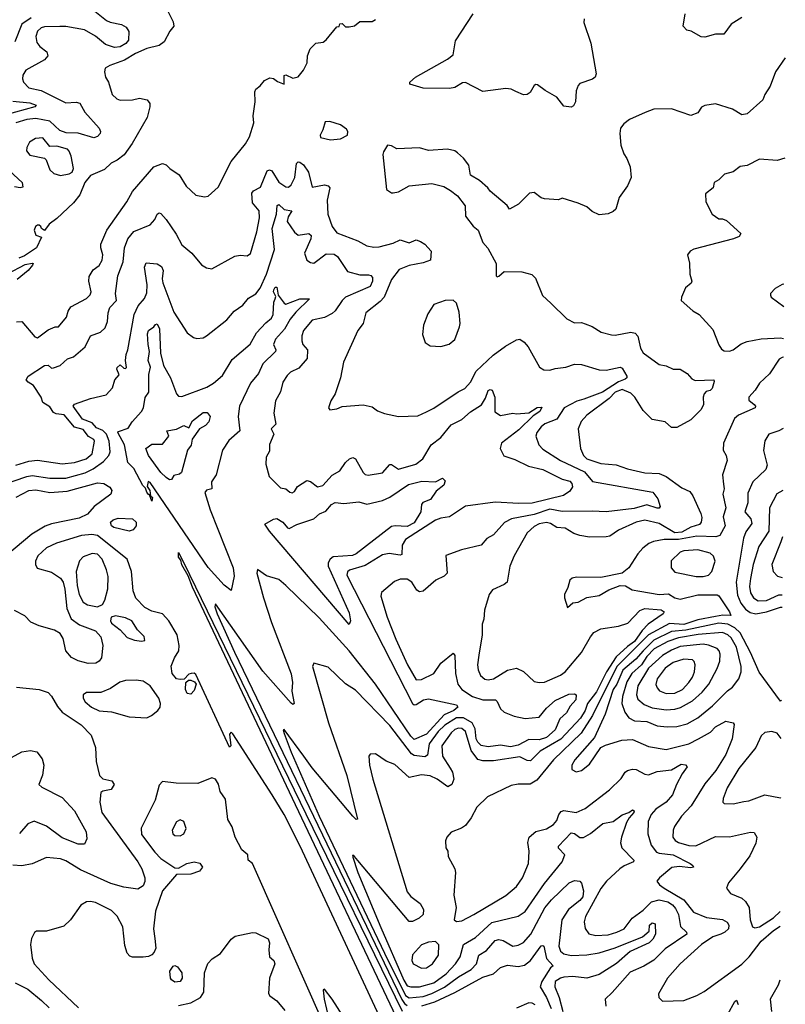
# Model space of a CAD drawing. Extents: x 1173029 to 1307123, y 522559 to 678521.
# Tile 356 of 623: x 1301754 to 1306102, y 536806 to 542401. Entities that reach past the tile are written whole.
import ezdxf

# ---------------------------------------------------------------- set-up
doc = ezdxf.new("R2010")
doc.units = 0

msp = doc.modelspace()

# ---------------------------------------------------------------- linework, layer by layer
at = {"layer": '0CON10XD'}
for points in [[(1302151.2, 542471.2), (1302247.2, 542397.2), (1302267.3, 542387.3), (1302332.7, 542372.7), (1302358.3, 542358.3), (1302373.6, 542333.6), (1302371.3, 542285), (1302356.1, 542265), (1302325, 542246.9), (1302292.2, 542242.2), (1302240.1, 542260.1), (1302185, 542307.4), (1302122.7, 542342.7), (1302015, 542362.1), (1301982.1, 542362.1), (1301895, 542361.1), (1301875, 542354.7), (1301854.7, 542335), (1301845.3, 542305), (1301851, 542271), (1301868.2, 542248.2), (1301907.6, 542217.6), (1301913.9, 542195), (1301895, 542172.5), (1301788.9, 542115), (1301770.9, 542085), (1301769.1, 542065), (1301775.3, 542045.3), (1301805, 542013.9), (1301875, 541998.2), (1302015, 541928.2), (1302075, 541932.5), (1302095, 541925.6), (1302124.6, 541875), (1302204.4, 541785), (1302212.2, 541765), (1302210, 541755), (1302195, 541737.5), (1302175, 541730.4), (1302085.4, 541755.4), (1302017.8, 541757.8), (1301981.7, 541771.7), (1301925, 541824.5), (1301845, 541839.8), (1301794.2, 541834.2), (1301731.5, 541815)], [(1302596.5, 542445), (1302625, 542388.8), (1302629.5, 542365), (1302605.7, 542335), (1302574.4, 542275), (1302545.4, 542254.6), (1302475, 542237.8), (1302411.2, 542208.8), (1302348.8, 542171.2), (1302265, 542140), (1302240, 542125), (1302236.2, 542105), (1302241.9, 542075), (1302257.5, 542045), (1302278.6, 541975), (1302305, 541951.9), (1302325, 541944.4), (1302395, 541945.8), (1302435, 541954), (1302477.5, 541945), (1302492, 541925), (1302493.1, 541905), (1302477.5, 541845), (1302393.2, 541696.8), (1302346.6, 541633.4), (1302307.6, 541602.4), (1302273.6, 541586.4), (1302235, 541549.2), (1302156.7, 541515), (1302123.8, 541476.2), (1302095.8, 541405), (1302059.2, 541360.8), (1301965, 541270.8), (1301920.9, 541239.1), (1301895, 541202.5), (1301876.7, 541215), (1301873.8, 541225), (1301865, 541233.8), (1301855, 541232.5), (1301844.4, 541225), (1301835.5, 541205), (1301845, 541176.9), (1301877.5, 541165), (1301848.8, 541105), (1301780.6, 541059.4), (1301748.6, 541045)], [(1304960, 542405), (1304957.5, 542385), (1304996.6, 542266.6), (1305027, 542093), (1305021.2, 542075), (1305007.3, 542062.7), (1304935, 542038), (1304925, 542026.2), (1304915, 541997.5), (1304909.5, 541935), (1304898.8, 541911.2), (1304885, 541902.9), (1304845, 541909.2), (1304805, 541960), (1304737.8, 541997.8), (1304695, 542031.2), (1304685, 542033.3), (1304675, 542026.7), (1304653, 541987), (1304635, 541975.8), (1304614.4, 541974.4), (1304572.3, 541992.3), (1304545, 542006.4), (1304515, 542010.5), (1304385, 541993.1), (1304285, 542044), (1304268.3, 542041.7), (1304225, 542016.2), (1304195, 542010), (1304045, 542011.2), (1303970, 542035), (1303970, 542045), (1304002.5, 542075), (1304183.2, 542176.8), (1304215, 542201.2), (1304229.7, 542280.3), (1304328.8, 542435)], [(1305855, 542413.8), (1305793.9, 542376.1), (1305752, 542318), (1305705, 542319.2), (1305645, 542301.2), (1305625, 542303.3), (1305567.5, 542335), (1305542.3, 542342.3), (1305522, 542365), (1305534.2, 542435)], [(1301819.3, 542410.7), (1301765, 542374.6), (1301725.3, 542275)], [(1301855, 540593.3), (1301915, 540639.1), (1301955, 540655.6), (1301975, 540656.2), (1302018.8, 540711.2), (1302029.5, 540745), (1302045, 540769.2), (1302133.4, 540816.6), (1302153.6, 540836.4), (1302160, 540855), (1302145.5, 540915), (1302147.8, 540942.2), (1302171.1, 540978.9), (1302205.5, 541004.5), (1302222.9, 541035), (1302225.3, 541064.7), (1302214.1, 541104.1), (1302214.7, 541125), (1302247.8, 541205), (1302361.4, 541365), (1302395, 541423.8), (1302515.4, 541564.6), (1302565, 541583.8), (1302585, 541576.7), (1302605.7, 541555.7), (1302659.8, 541519.8), (1302698.8, 541455), (1302755, 541404), (1302804.2, 541394.2), (1302825, 541398), (1302880.9, 541449.1), (1302955.5, 541594.5), (1303035.4, 541694.6), (1303058.6, 541735), (1303084.2, 541815), (1303080, 541855), (1303091.2, 541935), (1303088.3, 541991.7), (1303095, 542006.7), (1303120, 542025), (1303143.3, 542055), (1303175, 542070), (1303195, 542066.2), (1303218.8, 542048.8), (1303256.2, 542033.8), (1303256.7, 542083.3), (1303265, 542086.7), (1303305, 542068), (1303335, 542076.2), (1303366, 542115), (1303386.2, 542155), (1303388.8, 542195), (1303403.8, 542235), (1303435, 542267.5), (1303476.5, 542273.5), (1303495, 542286), (1303555, 542360), (1303568.3, 542361.7), (1303571.7, 542378.3), (1303585, 542380), (1303605, 542360), (1303625, 542360), (1303655, 542366.7), (1303685, 542391.2), (1303755, 542390), (1303775, 542402.5)], [(1306102, 542184), (1306045.4, 542104.6), (1306016.8, 542023.2), (1305985, 541976.7), (1305974.5, 541945.5), (1305885, 541866.2), (1305855, 541860), (1305803, 541893), (1305705, 541922.9), (1305645, 541914.2), (1305626.8, 541903.2), (1305605, 541872), (1305565, 541857.1), (1305455, 541893.8), (1305355, 541892), (1305306.4, 541873.6), (1305216.3, 541833.7), (1305185, 541809.2), (1305166.7, 541785), (1305161.5, 541755), (1305168.6, 541688.6), (1305185, 541638.8), (1305202.4, 541612.4), (1305220, 541565), (1305226, 541505), (1305205, 541457.5), (1305159.3, 541390.7), (1305138.6, 541325), (1305125, 541310.6), (1305095, 541297.1), (1305045, 541291.9), (1305005, 541311.5), (1304975, 541336.7), (1304925, 541358.6), (1304835, 541386.2), (1304813.6, 541376.4), (1304735, 541382), (1304715, 541388.8), (1304675, 541419.2), (1304650, 541415), (1304586.8, 541353.2), (1304535, 541323.3), (1304522.5, 541345), (1304426.1, 541426.1), (1304413.3, 541445), (1304365, 541486.7), (1304315, 541517.5), (1304303.8, 541575), (1304275, 541613.3), (1304240, 541645), (1304225, 541656), (1304184.1, 541665.9), (1304075, 541658), (1304025, 541672), (1303895, 541666.7), (1303865, 541683.3), (1303842.5, 541687.5), (1303819.3, 541650.7), (1303816.2, 541635), (1303837.5, 541435), (1303865, 541417.5), (1303875, 541417.5), (1303905, 541422.5), (1303965, 541456), (1304095, 541470), (1304162.3, 541452.3), (1304200.5, 541430.5), (1304239.3, 541399.3), (1304283.6, 541343.6), (1304286.2, 541285), (1304328.3, 541228.3), (1304356.7, 541205), (1304383.8, 541135), (1304412.1, 541102.1), (1304460, 541015), (1304460, 540945), (1304465, 540940), (1304475, 540942.5), (1304505, 540970), (1304605, 540968.6), (1304662.5, 540952.5), (1304682.4, 540932.4), (1304723.7, 540833.7), (1304770.3, 540790.3), (1304860.9, 540700.9), (1304905, 540678), (1304945, 540679.2), (1304965, 540672.9), (1305005, 540657.1), (1305055.4, 540625.4), (1305115, 540609.2), (1305135, 540607.5), (1305224.5, 540625.5), (1305249.6, 540619.6), (1305265, 540602), (1305280, 540535), (1305295, 540506.9), (1305385, 540441.9), (1305425, 540434.5), (1305465, 540414.5), (1305505, 540414), (1305545, 540390), (1305570.5, 540360.5), (1305590.7, 540350.7), (1305696.7, 540355), (1305698.8, 540345), (1305686, 540305), (1305675.5, 540294.5), (1305652, 540288), (1305641.5, 540275), (1305635.6, 540255), (1305637.1, 540215), (1305624.1, 540185.9), (1305565, 540126.7), (1305485, 540082.5), (1305455, 540082.5), (1305420, 540115), (1305345, 540129.2), (1305295, 540180.4), (1305248.1, 540255), (1305225, 540277.6), (1305175, 540298.5), (1305136.4, 540285), (1305101.2, 540248.8), (1304975, 540154.4), (1304942.1, 540117.9), (1304926.5, 540075), (1304937.9, 539965), (1304955.4, 539925), (1304975.7, 539905), (1305055, 539878.2), (1305140.9, 539870.9), (1305205, 539848.2), (1305305, 539825.3), (1305385, 539822.9), (1305425, 539805.3), (1305515, 539739.6), (1305559.2, 539719.2), (1305577.5, 539695), (1305622.3, 539595), (1305628, 539572), (1305623.5, 539545), (1305615, 539532.9), (1305565, 539516.7), (1305515, 539488.3), (1305474.6, 539484.6), (1305385, 539537.3), (1305305, 539556.2), (1305255, 539545.9), (1305155, 539500.5), (1305105, 539466.5), (1305085, 539462.7), (1304989.8, 539460.2), (1304935, 539469.1), (1304900.7, 539480.7), (1304851.2, 539511.2), (1304805, 539515.4), (1304768.2, 539538.2), (1304745, 539544.3), (1304705, 539536.8), (1304675, 539521.4), (1304636, 539484), (1304561.8, 539355), (1304537.8, 539295), (1304522.9, 539205), (1304505, 539190.5), (1304439.4, 539160.6), (1304419.4, 539135), (1304394.3, 539045), (1304390.6, 538995), (1304380, 538965), (1304380, 538905), (1304360.6, 538789.4), (1304353.5, 538735), (1304357.2, 538707.2), (1304371.4, 538675), (1304395, 538653.3), (1304415, 538650), (1304445, 538655.5), (1304525, 538703.8), (1304575, 538715.5), (1304615, 538696.9), (1304675, 538639.4), (1304705, 538633.5), (1304735, 538637.1), (1304825, 538675.9), (1304852.1, 538695), (1304944.6, 538805), (1304995, 538893.1), (1305015, 538917.5), (1305055, 538938.5), (1305155, 538954.7), (1305208.1, 538971.9), (1305275, 539043.1), (1305305, 539054.8), (1305397.2, 539047.2), (1305413.3, 539035), (1305408.8, 539025), (1305323.4, 538966.6), (1305289.4, 538930.6), (1305245, 538867.4), (1305205, 538838), (1305140.5, 538779.5), (1305086.2, 538695), (1305028.9, 538581.1), (1304977.7, 538515), (1304966, 538475), (1304938, 538432), (1304827.6, 538312.4), (1304710.4, 538245), (1304655, 538189.6), (1304635, 538190.3), (1304595, 538211.8), (1304445, 538188.7), (1304385, 538189.3), (1304356.2, 538196.2), (1304317.3, 538247.3), (1304286.4, 538356.4), (1304265, 538373.8), (1304245, 538375.7), (1304225, 538367.7), (1304205, 538348.1), (1304152.1, 538275), (1304154.7, 538215), (1304198.3, 538148.3), (1304212.7, 538125), (1304218.5, 538085), (1304207.1, 538055), (1304185, 538041.4), (1304124.7, 538084.7), (1304085, 538103.1), (1304035, 538109.2), (1303965, 538093.6), (1303885, 538168.1), (1303835, 538187.5), (1303775, 538228), (1303745, 538226.2), (1303736.2, 538215), (1303740.5, 538165), (1303759.6, 538085), (1303954.7, 537445), (1303975, 537418.1), (1304028, 537378), (1304047.8, 537345), (1304045, 537316.2), (1304023.1, 537295), (1303985, 537275.9), (1303965, 537276.9), (1303675, 537623.3), (1303655, 537645.7), (1303645, 537652.5), (1303643.2, 537646.8), (1303674.2, 537554.2), (1303805, 537242.5), (1303935, 536942), (1303955, 536910.9), (1303975, 536904.1), (1304025, 536904.5), (1304105, 536928.1), (1304175, 536978.7), (1304229, 537035), (1304254.7, 537075), (1304274.3, 537145.7), (1304342.9, 537185), (1304435, 537269.7), (1304585, 537305.5), (1304625, 537333.5), (1304735, 537491.8), (1304835.4, 537615), (1304848.9, 537655), (1304813.7, 537693.7), (1304813.8, 537705), (1304885, 537779.1), (1304905, 537775.4), (1304935, 537753.1), (1304956.5, 537753.5), (1304995, 537776.2), (1305065, 537832.5), (1305125, 537844.4), (1305175, 537881.8), (1305213.7, 537896.3), (1305235, 537911.2), (1305243.3, 537905), (1305240.8, 537895), (1305214.6, 537865.4), (1305201, 537839), (1305171.2, 537755), (1305166.7, 537723.3), (1305173.3, 537695), (1305241.4, 537625), (1305240, 537615), (1305187.3, 537592.7), (1305162.5, 537575), (1305086, 537505), (1305055, 537464), (1304967.8, 537305), (1304960.4, 537275), (1304965, 537236.7), (1304986.9, 537206.9), (1305025, 537196.1), (1305095, 537200), (1305145, 537215.2), (1305186.2, 537235), (1305231.8, 537295), (1305295, 537340.3), (1305342.2, 537387.8), (1305385, 537399.7), (1305435, 537388.7), (1305460.9, 537370.9), (1305479.1, 537349.1), (1305495.4, 537315), (1305507, 537247), (1305540, 537215), (1305542.2, 537205), (1305419.5, 537120.5), (1305355, 537056.2), (1305297.9, 537022.1), (1305221, 536989), (1305118.2, 536871.8), (1305078, 536835), (1305081.9, 536795)], [(1301715, 541937.1), (1301811.2, 541928.8), (1301848, 541915), (1301840, 541905), (1301675, 541860.3)], [(1303518.3, 541718.3), (1303575, 541723.3), (1303616.1, 541743.9), (1303616.7, 541765), (1303609.5, 541779.5), (1303575, 541803.3), (1303515, 541822), (1303488.8, 541821.2), (1303476, 541775), (1303460, 541745), (1303462.3, 541732.3), (1303518.3, 541718.3)], [(1301985, 541516.4), (1302035, 541524.3), (1302051.2, 541535), (1302060, 541555), (1302045.6, 541625), (1302035, 541653.8), (1302025, 541664.2), (1301965, 541682.9), (1301925, 541680), (1301885, 541729.4), (1301844, 541726), (1301810, 541705), (1301794, 541675), (1301792.5, 541655), (1301810.7, 541630.7), (1301895, 541613.8), (1301904.3, 541604.3), (1301925, 541547.5), (1301946.9, 541526.9), (1301985, 541516.4)], [(1301731.1, 539868.9), (1301805, 539892.4), (1301855, 539898.1), (1301995, 539877.2), (1302065, 539884), (1302130.5, 539905), (1302165, 539933.8), (1302178.8, 540005), (1302174.4, 540015), (1302145, 540033.1), (1302115, 540072.2), (1302065.5, 540085.5), (1302006.5, 540155), (1301960.6, 540160.6), (1301945, 540168.2), (1301925, 540200.6), (1301885.5, 540225), (1301875.3, 540255), (1301832.8, 540322.8), (1301800.9, 540340.9), (1301790.4, 540355), (1301801.5, 540375), (1301894.7, 540435.3), (1301915, 540437.5), (1301935, 540421.2), (1301945, 540422.9), (1301983.5, 540436.5), (1302025, 540473.1), (1302058.8, 540485), (1302125, 540541.4), (1302156.6, 540603.4), (1302212.5, 540625), (1302239.5, 540650.5), (1302252.5, 540685), (1302255.6, 540735), (1302266.5, 540765), (1302303.8, 540805), (1302298.1, 540845), (1302311.2, 540945), (1302341.1, 541025), (1302348.2, 541105), (1302367.3, 541155), (1302402.6, 541197.4), (1302494, 541236), (1302521.5, 541265), (1302535, 541296), (1302545, 541302.5), (1302555, 541300), (1302586.2, 541265), (1302642.3, 541182.3), (1302675, 541121.4), (1302732, 541075), (1302787, 541007), (1302815, 540990), (1302845, 540986), (1302975, 541057.5), (1303005, 541062.2), (1303045, 541059.2), (1303065, 541072), (1303100.4, 541195), (1303115.4, 541275.4), (1303114.6, 541314.6), (1303075, 541360.8), (1303071.5, 541415), (1303081.6, 541428.4), (1303120.8, 541449.2), (1303158.9, 541541.1), (1303171.9, 541548.1), (1303185, 541542.2), (1303225, 541477.3), (1303265, 541451.8), (1303280.2, 541449.8), (1303295, 541462.9), (1303315.8, 541505), (1303325, 541583.3), (1303335, 541592.5), (1303345, 541591.1), (1303365, 541576.2), (1303393.5, 541535), (1303415, 541448.6), (1303485, 541462.1), (1303505, 541456.7), (1303515.4, 541445.4), (1303499.3, 541375), (1303503.3, 541295), (1303528.2, 541225), (1303555, 541189.2), (1303673.6, 541143.6), (1303725, 541115.5), (1303765, 541107.3), (1303795, 541109.4), (1303875, 541131.3), (1303915, 541150.3), (1303965, 541133.5), (1304005, 541150), (1304030.9, 541140.9), (1304055.4, 541125.4), (1304091.2, 541085), (1304086.2, 541035), (1304045, 541019.6), (1303965.3, 541004.7), (1303908.7, 540981.3), (1303865, 540924), (1303823.9, 540825), (1303800.7, 540799.3), (1303720, 540735), (1303704.4, 540675), (1303674.2, 540635), (1303592.5, 540455), (1303575.6, 540365), (1303546.2, 540275), (1303521.2, 540235), (1303507.5, 540195), (1303515, 540183.3), (1303555, 540190), (1303585, 540203.3), (1303705, 540212.9), (1303755, 540200), (1303785, 540178.8), (1303825, 540163.8), (1303905.9, 540145.9), (1304015, 540150), (1304065, 540172)], [(1306098.6, 541613.7), (1306055, 541600), (1305955, 541608), (1305885, 541572), (1305845, 541566), (1305805, 541535.8), (1305757.5, 541522.5), (1305725, 541491.2), (1305697.5, 541475), (1305692.5, 541445), (1305649.3, 541410.7), (1305650, 541365), (1305687.5, 541295), (1305725, 541268.8), (1305745, 541270), (1305768.8, 541258.8), (1305850, 541185), (1305840.5, 541169.5), (1305807.5, 541155), (1305582.4, 541097.6), (1305561.2, 541085), (1305546, 541065), (1305557, 541017), (1305559.2, 540955), (1305572, 540915), (1305567, 540903), (1305535, 540877.5), (1305512.5, 540825), (1305511.2, 540805), (1305575.9, 540745.9), (1305612.5, 540725), (1305690.3, 540640.3), (1305724.1, 540554.1), (1305738.8, 540528.8), (1305755, 540519.2), (1305785, 540517.8), (1305806.2, 540525), (1305850.9, 540559.1), (1305885, 540571.9), (1305965, 540588.2), (1306075, 540592.5), (1306092.4, 540589.1)], [(1301670.9, 541565), (1301767.5, 541475), (1301771.2, 541448.8), (1301755.5, 541444.5), (1301725, 541451.8)], [(1301645, 539753.2), (1301794.8, 539805.2), (1301825, 539810.4), (1301925, 539796.4), (1302015.1, 539794.9), (1302125, 539826.3), (1302171.3, 539848.7), (1302230.5, 539889.5), (1302260, 539925), (1302266.9, 539945), (1302262.1, 540005), (1302246.9, 540045), (1302225, 540066.9), (1302190.6, 540080.6), (1302165, 540109.5), (1302110.9, 540130.9), (1302056.9, 540205), (1302064.5, 540215.5), (1302155, 540248.5), (1302245, 540268.8), (1302280.9, 540309.1), (1302293.6, 540355), (1302317.8, 540382.2), (1302304.5, 540415), (1302306.5, 540425), (1302325, 540439.5), (1302345, 540420.4), (1302355, 540418.5), (1302361.1, 540425), (1302353.8, 540465), (1302357.5, 540497.5), (1302367.3, 540525), (1302402.9, 540725), (1302425.9, 540774.1), (1302462.7, 540817.3), (1302475, 540848), (1302478.5, 540895), (1302462.5, 540995), (1302471.7, 541018.3), (1302533.7, 541013.7), (1302559.2, 540999.2), (1302567.7, 540975), (1302562.4, 540927.6), (1302566.6, 540905), (1302629.4, 540739.4), (1302705, 540622), (1302740, 540595), (1302759.5, 540589.5), (1302795, 540592.5), (1302815, 540604), (1302930, 540695), (1302972.5, 540745), (1303021.2, 540778.8), (1303052.4, 540817.6), (1303095, 540843.3), (1303120.4, 540875), (1303156.1, 540953.9), (1303201.6, 541095), (1303187.7, 541215), (1303211.9, 541295), (1303215.4, 541344.6), (1303225, 541350.9), (1303255, 541323.1), (1303299.2, 541315), (1303278.5, 541281.5), (1303273.2, 541255), (1303313.6, 541193.6), (1303335, 541176.5), (1303395, 541185.5), (1303410, 541175), (1303407.1, 541155), (1303371.2, 541075), (1303385, 541033.8), (1303405, 541021.2), (1303425, 541018), (1303495, 541070), (1303539.3, 541069.3), (1303559.4, 541055), (1303615, 540969.2), (1303685, 540951.7), (1303735, 540951.9), (1303747.4, 540947.4), (1303757, 540935), (1303757.6, 540915), (1303744.7, 540885), (1303605, 540823.3), (1303585, 540804.4), (1303545, 540745.5), (1303528, 540732), (1303485, 540708.4), (1303415, 540693.6), (1303365.5, 540635), (1303355.6, 540605), (1303355.7, 540575), (1303362.5, 540555), (1303388.2, 540525), (1303387.3, 540475), (1303340, 540420), (1303291.3, 540398.7), (1303272, 540378), (1303249.1, 540340.9), (1303234.6, 540285.4), (1303207.1, 540235), (1303197.8, 540165), (1303208.5, 540101.5), (1303181.8, 540075), (1303196.5, 540045), (1303173.3, 539986.7), (1303171.9, 539948.1), (1303153.6, 539915), (1303151.5, 539875), (1303170, 539805), (1303235, 539740), (1303265, 539734), (1303288, 539715), (1303301.8, 539711.8), (1303315, 539719.4), (1303331.8, 539748.2), (1303385, 539782), (1303405, 539776), (1303445, 539745.8), (1303475, 539754.4), (1303528.3, 539811.7), (1303572.2, 539837.8), (1303603.5, 539885), (1303626.1, 539906.1), (1303645, 539912.2), (1303660.8, 539905), (1303705, 539827.5), (1303716.5, 539816.5), (1303732.4, 539812.4), (1303815, 539826.7), (1303855, 539872.2), (1303865, 539873.1), (1303905, 539846.5), (1304003.1, 539875), (1304043.2, 539905), (1304090, 539985), (1304145, 540026), (1304205, 540097.7), (1304265, 540128.4), (1304315, 540172.2), (1304377.1, 540212.9), (1304399.5, 540250.5), (1304415, 540294.2), (1304425, 540300), (1304436.2, 540296.2), (1304453.2, 540255), (1304453.1, 540173.1), (1304485, 540151.9), (1304555, 540165.8), (1304575, 540161.4), (1304645, 540166.9), (1304692.3, 540197.7), (1304718.7, 540198.7), (1304708.7, 540175), (1304669.5, 540150.5), (1304589.2, 540070.8), (1304489.3, 539995), (1304482.9, 539965), (1304503.3, 539923.3), (1304565, 539901.2), (1304643.2, 539863.2), (1304725, 539843.8), (1304835, 539789.3), (1304877.5, 539777.5), (1304889.4, 539765), (1304894, 539746), (1304878.3, 539721.7), (1304843.1, 539696.9), (1304665, 539653.9), (1304588.3, 539651.7), (1304455, 539659.2), (1304285, 539636.8), (1304195, 539575.4), (1304145, 539568), (1304115, 539556.1), (1303945, 539446.6), (1303926.6, 539415), (1303925, 539361.4), (1303915, 539358.2), (1303852.4, 539367.6), (1303815, 539360.4), (1303715, 539298.8), (1303627.6, 539272.4), (1303615, 539262.5), (1303611.6, 539245), (1303985, 538515.7), (1303995, 538507.5), (1304005, 538508.6), (1304046.2, 538535), (1304075, 538541.4), (1304235, 538508.2), (1304241.4, 538495), (1304219.6, 538475), (1304165, 538450), (1304065, 538341.5), (1303995, 538310.3), (1303975, 538330), (1303773.9, 538625), (1303625, 538814.6), (1303455, 539001.1), (1303265, 539185.6), (1303225, 539219.2), (1303155, 539240), (1303104.4, 539275.6), (1303100, 539255), (1303139.2, 539115), (1303183.7, 538975), (1303295, 538683.3), (1303302.5, 538635), (1303300, 538585), (1303313.3, 538515), (1303305, 538508.8), (1303295, 538517.5), (1303135, 538699.5), (1302865, 539082), (1302861.6, 539065), (1302875.8, 539025), (1302974.1, 538805.9), (1303671.9, 537355), (1303925, 536832.4), (1303939.2, 536809.2), (1303955, 536798.2)], [(1301685, 540956.7), (1301785, 541008.8), (1301825, 541016.7), (1301830, 541015), (1301826.7, 541005), (1301801.2, 540975), (1301740, 540925)], [(1302955, 539157.5), (1302915, 539187.1), (1302825, 539288.5), (1302495, 539770.5), (1302483.6, 539776.4), (1302478.6, 539748.6), (1302493.1, 539725), (1302495.9, 539695.9), (1302508.2, 539685), (1302505, 539664), (1302491.7, 539701.7), (1302485, 539702), (1302475.8, 539715), (1302468.3, 539738.3), (1302453.8, 539753.8), (1302401.1, 539851.1), (1302368.6, 539885), (1302348.5, 539985), (1302310.8, 540055), (1302315, 540061.2), (1302370.3, 540079.7), (1302391.9, 540115), (1302445.6, 540175), (1302456.2, 540195), (1302466.4, 540253.6), (1302486.4, 540283.6), (1302487.3, 540385), (1302496, 540426), (1302484.3, 540465), (1302491.3, 540515), (1302482.6, 540555), (1302480, 540615), (1302484.5, 540635.5), (1302515.5, 540655), (1302525, 540668), (1302535, 540672.5), (1302547.5, 540645), (1302554.3, 540505), (1302570, 540435), (1302610.4, 540365), (1302644, 540274), (1302655, 540262), (1302675, 540259.4), (1302817.1, 540312.9), (1302855, 540334.7), (1302905, 540378.7), (1302960.4, 540469.6), (1303062.6, 540557.4), (1303099.2, 540620.8), (1303151.7, 540678.3), (1303184.7, 540705.3), (1303194, 540726), (1303196.9, 540795), (1303205.5, 540815.5), (1303208.2, 540828.2), (1303195.4, 540855), (1303196.5, 540865), (1303205, 540880.4), (1303215, 540880.6), (1303222.5, 540835), (1303255, 540789.3), (1303265, 540784.2), (1303344, 540814), (1303400, 540815), (1303321.2, 540738.8), (1303290.4, 540699.6), (1303257.4, 540642.6), (1303206.8, 540585), (1303196.1, 540555), (1303208.5, 540525), (1303206.7, 540515), (1303135.2, 540445), (1303109.4, 540390.6), (1303064.4, 540335.6), (1303001.2, 540205), (1302995.3, 540145), (1303003.3, 540065), (1302940.7, 540009.3), (1302905.5, 539955), (1302868.7, 539815), (1302843.1, 539775), (1302845.6, 539735), (1302815, 539726.4), (1302805.7, 539714.3), (1302836, 539615), (1302966.7, 539285), (1302971.7, 539238.3), (1302955, 539157.5)], [(1306094.3, 540898), (1306084.4, 540895.6), (1306045, 540873.8), (1306017.5, 540845), (1306017.5, 540835), (1306022.5, 540825), (1306093.5, 540770.5)], [(1304145, 540544), (1304192.7, 540557.3), (1304225.6, 540584.4), (1304252, 540655), (1304255.8, 540675), (1304249.2, 540739.2), (1304235, 540790), (1304215, 540806.7), (1304170, 540805), (1304105, 540782), (1304070.9, 540729.1), (1304046.9, 540665), (1304041.2, 540611.2), (1304056.1, 540566.1), (1304085, 540546.7), (1304145, 540544)], [(1301736.4, 540683.6), (1301765, 540685.8), (1301839.1, 540599.1), (1301855, 540593.3)], [(1304065, 540172), (1304105, 540192.9), (1304243.1, 540286.9), (1304281.4, 540305), (1304315, 540341.5), (1304346.8, 540403.2), (1304442.5, 540495), (1304513.7, 540546.3), (1304575, 540581.4), (1304595, 540585.8), (1304618.9, 540568.9), (1304641.4, 540541.4), (1304705.5, 540425.5), (1304730.6, 540410.6), (1304765, 540409.2), (1304795, 540419.6), (1304855, 540426.4), (1304905, 540443.5), (1304945, 540440.9), (1305045, 540410.5), (1305085, 540409.5), (1305165, 540426.4), (1305175, 540421.4), (1305202, 540375), (1305201.2, 540365), (1305192.4, 540357.6), (1305155, 540343), (1305064.7, 540285), (1304956.9, 540245), (1304917.8, 540232.2), (1304845.7, 540194.3), (1304805, 540130.6), (1304736.6, 540103.4), (1304715, 540087.1), (1304690.5, 540055), (1304684.4, 540035), (1304701.4, 539985), (1304725, 539960), (1304825, 539895.3), (1304960.7, 539830.7), (1305006.3, 539776.3), (1305350, 539715), (1305378.1, 539678.1), (1305391.1, 539635), (1305385, 539625.8), (1305375, 539625.5), (1305315, 539643), (1305243.9, 539623.9), (1305085, 539603.5), (1305005, 539608.6), (1304835, 539605.2), (1304765, 539620.1), (1304675, 539588.3), (1304546.2, 539563.8), (1304507, 539543), (1304445, 539473.1), (1304407, 539453), (1304375, 539414.2), (1304262, 539388), (1304174, 539356), (1304182, 539255), (1304165, 539239.2), (1304117.5, 539215), (1304045, 539152.9), (1304025, 539150), (1304008.7, 539158.7), (1303980.8, 539205), (1303955, 539220.6), (1303915, 539221.5), (1303882.6, 539207.4), (1303809.2, 539145), (1303804.5, 539125.5), (1303840, 539005), (1303889.7, 538880.3), (1303955.6, 538735), (1304005, 538650), (1304035, 538650.5), (1304106.7, 538685), (1304145.6, 538745), (1304215, 538801.4), (1304225, 538787.5), (1304228.3, 538685), (1304241.6, 538625), (1304264.8, 538594.8), (1304326.2, 538555), (1304385, 538536.1), (1304455.8, 538535.8), (1304465.8, 538525.8), (1304483.8, 538483.8), (1304505, 538465.5), (1304562.3, 538442.3), (1304625, 538429.4), (1304705, 538437.1), (1304745, 538488.9), (1304795, 538531.9), (1304872.6, 538567.4), (1304905, 538570.8), (1304914.3, 538564.3), (1304912.3, 538535), (1304880.4, 538499.6), (1304858.6, 538461.4), (1304822, 538428), (1304795.3, 538365), (1304745, 538321.5), (1304705, 538309.2), (1304645, 538310.8), (1304585, 538278.2), (1304541.4, 538268.6), (1304485, 538277.8), (1304415, 538269.6), (1304375, 538276.5), (1304355.1, 538295.1), (1304345.8, 538315), (1304340.4, 538370.4), (1304324.1, 538405), (1304275, 538433.3), (1304235, 538434.3), (1304167.7, 538392.3), (1304130.7, 538355), (1304080.2, 538285), (1304068.9, 538221.1), (1304055, 538211.7), (1303995, 538220), (1303979.8, 538229.8), (1303855, 538390), (1303660.9, 538590.9), (1303605, 538626.9), (1303505, 538720.8), (1303425, 538743.8), (1303417.1, 538725), (1303506.9, 538405), (1303612.5, 538105), (1303671.7, 537858.3), (1303665, 537856.2), (1303645, 537874.5), (1303415, 538149.5), (1303367.1, 538215), (1303255, 538368), (1303250, 538365), (1303255, 538343.8), (1303295, 538238.9), (1303455, 537874.7), (1303826.5, 537096.5), (1303945, 536855.1), (1303965, 536843), (1304045, 536849.5), (1304095, 536866.2), (1304167, 536903), (1304245, 536961.7), (1304317.2, 537002.8), (1304347.8, 537035), (1304361.2, 537085), (1304405, 537112.2), (1304455, 537168.8), (1304475, 537173.8), (1304499, 537169), (1304555, 537135.5), (1304585, 537141.2), (1304615, 537156.7), (1304656.6, 537203.4), (1304736.4, 537353.6), (1304775, 537400), (1304875, 537495.4), (1304905, 537508.9), (1304935.6, 537505.6), (1304945, 537493.3), (1304955, 537450), (1304952.8, 537417.2), (1304935.4, 537395), (1304871.1, 537345), (1304832.8, 537285), (1304815.2, 537135), (1304825, 537107.9), (1304843.3, 537093.3), (1304885, 537082.9), (1304975, 537086.8), (1305045, 537097.4), (1305135, 537125.9), (1305290.2, 537189.8), (1305328.8, 537221.2), (1305331.1, 537255), (1305345, 537268.1), (1305362, 537262), (1305364.4, 537205), (1305350.5, 537175), (1305329.3, 537155), (1305220.8, 537105), (1305142.8, 537037.2), (1305045.5, 536974.5), (1304975, 536954.3), (1304895, 536963.9), (1304845, 536960.2), (1304825, 536954.8), (1304795.3, 536935), (1304792.4, 536905), (1304818.5, 536845), (1304838.3, 536765)], [(1306091.8, 540482.4), (1306085, 540481.8), (1306067.7, 540472.3), (1306011.3, 540388.7), (1305955.6, 540335), (1305930.6, 540295), (1305894.4, 540255), (1305895, 540238.8), (1305925.7, 540215), (1305932.9, 540205), (1305930, 540195), (1305835.8, 540154.2), (1305813.6, 540135), (1305750.8, 539995), (1305749.2, 539955), (1305766.9, 539925), (1305771.9, 539895), (1305745.4, 539815), (1305751.5, 539761.5), (1305753.9, 539735), (1305747.8, 539705), (1305763.6, 539626.4), (1305749.5, 539575), (1305761.2, 539525), (1305731.1, 539468.9), (1305707.2, 539462.8), (1305600, 539465), (1305495, 539447.1), (1305413.1, 539446.9), (1305354.2, 539435.8), (1305326.3, 539423.7), (1305292.4, 539397.6), (1305263.5, 539365), (1305212.5, 539285), (1305175, 539255.8), (1305055, 539231.2), (1304916.4, 539233.6), (1304892.3, 539227.7), (1304877.5, 539215), (1304867.5, 539175), (1304847.5, 539135), (1304847.5, 539115), (1304865, 539060), (1304895, 539087.5), (1304925, 539090), (1304975, 539118), (1305045, 539128), (1305099.7, 539160.3), (1305165, 539186.2), (1305194.1, 539184.1), (1305231.8, 539161.8), (1305275, 539153.8), (1305385, 539133.6), (1305438.5, 539138.5), (1305475.2, 539115.2), (1305505, 539107.2), (1305605, 539132.3), (1305715, 539132.7), (1305725, 539126.2), (1305786, 539035), (1305792, 539015), (1305746.7, 539016.7), (1305705, 539009.9), (1305605, 538990.1), (1305525, 538963.6), (1305445, 538969), (1305324.8, 538905.2), (1305145.1, 538724.9), (1305007.3, 538447.3), (1304942.7, 538347.3), (1304785.3, 538195), (1304691.3, 538078.7), (1304653.1, 538056.9), (1304585, 538056.5), (1304545, 538048.5), (1304410, 537985), (1304350.8, 537925), (1304317.8, 537865), (1304285, 537821.9), (1304263.6, 537806.4), (1304205, 537784), (1304178.8, 537755), (1304172, 537735), (1304174, 537695), (1304185.7, 537675), (1304188, 537645), (1304224.4, 537575), (1304228.2, 537555), (1304218.9, 537425), (1304232.5, 537355), (1304222, 537285), (1304235, 537276), (1304265, 537280.6), (1304333.2, 537316.8), (1304515, 537424), (1304574.6, 537475), (1304608.5, 537525), (1304643.5, 537606.5), (1304647.3, 537675), (1304640.4, 537725), (1304647.7, 537755), (1304685, 537786.9), (1304745, 537803.5), (1304785, 537826.7), (1304805, 537850.8), (1304816.2, 537885), (1304828.7, 537901.3), (1304845, 537906.7), (1304915, 537894.7), (1304965, 537919.2), (1305104.4, 538025), (1305170.4, 538089.6), (1305193.1, 538125), (1305206.2, 538135), (1305235, 538142.5), (1305255, 538140), (1305305, 538113.8), (1305325, 538109.6), (1305375, 538128.9), (1305455, 538137.9), (1305510.5, 538170.5), (1305535, 538166.5), (1305544.2, 538155), (1305515.4, 538115), (1305484.4, 538055), (1305461.5, 537995), (1305426, 537954), (1305366.1, 537913.9), (1305340, 537885), (1305322.7, 537845), (1305321.5, 537775), (1305340.5, 537710.5), (1305370.6, 537670.6), (1305385, 537663.6), (1305465.5, 537655), (1305561.9, 537605), (1305577.1, 537595), (1305580, 537585), (1305565, 537581.3), (1305498.8, 537588.8), (1305457.5, 537582.5), (1305387.1, 537525), (1305372, 537505), (1305386.9, 537485), (1305413.6, 537465), (1305525, 537399.2), (1305580, 537330), (1305655, 537299.6), (1305745, 537287.7), (1305771.5, 537271.5), (1305781.2, 537255), (1305779.1, 537235), (1305757.9, 537215), (1305735, 537204.4), (1305690.9, 537189.1), (1305625.4, 537145), (1305505.5, 537035), (1305433.5, 536955), (1305381.2, 536865), (1305383.8, 536845), (1305405, 536822.9), (1305525, 536827.5), (1305599.2, 536855), (1305641.5, 536878.5), (1305855, 537033.7), (1305896.2, 537075), (1305964.3, 537165), (1306035.5, 537225), (1306072.5, 537250)], [(1302605, 539786.7), (1302585, 539798.6), (1302555, 539828.1), (1302485, 539924.5), (1302470, 539965), (1302505, 539989.2), (1302565, 539988.6), (1302600.5, 540035), (1302590, 540065), (1302645, 540073.8), (1302685, 540093.9), (1302715, 540081.5), (1302735, 540120.5), (1302795, 540168), (1302817.7, 540167.7), (1302835.5, 540145.5), (1302827.9, 540115), (1302808.9, 540095), (1302774.6, 540075.4), (1302732.7, 540017.3), (1302726.7, 539983.3), (1302706.3, 539953.7), (1302672.9, 539827.1), (1302661.5, 539818.5), (1302628.8, 539811.2), (1302615, 539787.5), (1302605, 539786.7)], [(1306089.4, 540077.9), (1306065, 540063.6), (1306008.8, 540045), (1305985, 540006.7), (1305977.8, 539952.2), (1305998.7, 539868.7), (1305991.9, 539845), (1305916.9, 539775), (1305889.3, 539710.7), (1305889.3, 539655), (1305871.3, 539605), (1305905.3, 539565), (1305912.4, 539537.6), (1305878.7, 539491.3), (1305865.2, 539455), (1305823.2, 539205), (1305830.8, 539130.8), (1305849.4, 539085), (1305875, 539051), (1305901.9, 539031.9), (1305935.1, 539025.1), (1305995, 539035.1), (1306075, 539063), (1306083.3, 539062.7)], [(1303625, 538964), (1303172.7, 539495), (1303146.2, 539535), (1303195, 539563.3), (1303215, 539565.4), (1303247.8, 539545), (1303275, 539512.5), (1303285, 539509.4), (1303327.9, 539532.1), (1303424.7, 539565.3), (1303457.2, 539592.8), (1303492.4, 539607.6), (1303524.6, 539645), (1303545, 539657.5), (1303595, 539651.2), (1303679.1, 539660.9), (1303725, 539647.1), (1303815, 539667.7), (1303855, 539686.8), (1303961.4, 539758.6), (1304038, 539778), (1304115, 539773.8), (1304155, 539796.2), (1304169.4, 539779.4), (1304162.9, 539755), (1304118.6, 539721.4), (1304086.5, 539675), (1304043.3, 539656.7), (1304035, 539646.7), (1304032.2, 539605), (1303995, 539542.4), (1303955, 539520.6), (1303885.4, 539525.4), (1303865, 539520.4), (1303665, 539364.9), (1303643.4, 539356.6), (1303535, 539347.5), (1303516.3, 539335), (1303505.2, 539315), (1303506.6, 539295), (1303625, 539030), (1303632.5, 538985), (1303625, 538964)], [(1301733.2, 539686.8), (1301805, 539724.8), (1301845, 539728.7), (1301925, 539714.8), (1302022.5, 539722.5), (1302195, 539769.1), (1302230.8, 539765), (1302266.5, 539745), (1302276.5, 539725), (1302271.4, 539705), (1302177.3, 539635), (1302139, 539591), (1302091.8, 539568.2), (1301935, 539536.6), (1301898.2, 539521.8), (1301823.1, 539476.9), (1301631.5, 539318.5)], [(1306087.3, 539725.8), (1306054.3, 539705.7), (1306013.1, 539626.9), (1306009.4, 539495), (1305952.3, 539407.7), (1305920.4, 539305), (1305903.4, 539225), (1305899.4, 539179.4), (1305905, 539144), (1305921.5, 539115), (1305948.6, 539098.6), (1305995, 539100.2), (1306065, 539132.7), (1306083.7, 539132.2)], [(1302375, 539493.5), (1302289.2, 539515), (1302275.3, 539525.3), (1302268.9, 539545), (1302285, 539559.6), (1302312.7, 539567.3), (1302395, 539564.5), (1302415.6, 539545), (1302415.6, 539525), (1302397.9, 539502.1), (1302375, 539493.5)], [(1302412.6, 539112.6), (1302398.2, 539155), (1302389.3, 539265), (1302364.7, 539334.7), (1302195, 539468.8), (1302164.3, 539475.7), (1302105, 539469.7), (1301963.2, 539426.8), (1301905, 539400.4), (1301856.9, 539355), (1301844.1, 539324.1), (1301844, 539304), (1301853.6, 539283.6), (1301935, 539262.2), (1301985, 539226.9), (1302000, 539205), (1302010.9, 539165), (1302021.6, 539055), (1302046.8, 538996.8), (1302092.9, 538962.9), (1302185, 538927.8), (1302214.4, 538894.4), (1302225.2, 538844.8), (1302218, 538775), (1302205, 538756.4), (1302185.3, 538744.7), (1302142.5, 538742.5), (1302085, 538756.5), (1302047.2, 538777.2), (1302016.4, 538815), (1302001.5, 538885), (1301983.2, 538913.2), (1301951.5, 538931.5), (1301865, 538956), (1301817.4, 538977.4), (1301783, 539013), (1301725, 539043.8)], [(1306085.7, 539462.1), (1306076.9, 539433.1), (1306025.5, 539305), (1306033.5, 539265), (1306058.2, 539238.2), (1306084.3, 539230.8)], [(1302195, 539064.6), (1302223.1, 539076.9), (1302238.1, 539101.9), (1302254.1, 539165.9), (1302255.8, 539235.8), (1302247.1, 539275), (1302222.8, 539335), (1302195, 539362.7), (1302165, 539368), (1302115, 539347.9), (1302093.6, 539325), (1302074.7, 539265), (1302080.6, 539185), (1302091.4, 539135), (1302115, 539091.1), (1302138.8, 539075), (1302195, 539064.6)], [(1303910.3, 536695), (1303303.7, 537975), (1302735, 539176), (1302709.8, 539239.8), (1302675, 539302.9), (1302668.6, 539328.6), (1302655, 539346.2), (1302655, 539373.3), (1302686.4, 539315), (1303378.8, 537888.8), (1303926.2, 536766.2)], [(1305635, 539236.2), (1305665, 539244.7), (1305685.3, 539265), (1305704.6, 539324.6), (1305695, 539352.9), (1305675, 539369.1), (1305605, 539388.6), (1305525, 539381.9), (1305505, 539374.6), (1305453.1, 539325), (1305454.3, 539285), (1305475, 539261.8), (1305595, 539237.1), (1305635, 539236.2)], [(1303886.5, 536545), (1303346.1, 537705), (1303255, 537884), (1303188, 537995), (1302965, 538342.5), (1302955, 538352.5), (1302945, 538340), (1302952.5, 538275), (1302945, 538267.5), (1302755, 538679.2), (1302745, 538687.5), (1302727.5, 538685), (1302715, 538680.8), (1302687.5, 538652.5), (1302665, 538650.9), (1302645, 538655.5), (1302619.1, 538685), (1302613.1, 538726.9), (1302632.3, 538775), (1302656.7, 538815), (1302660, 538845), (1302647.6, 538905), (1302601.1, 538985), (1302564.8, 539024.8), (1302505, 539039.7), (1302465, 539059.6), (1302412.6, 539112.6)], [(1302445, 538868.8), (1302465, 538873.3), (1302461.2, 538895), (1302423.2, 538933.2), (1302391.1, 538985), (1302355, 539001.8), (1302297, 539013), (1302273.8, 539006.2), (1302269.1, 538985), (1302275, 538970.6), (1302324.5, 538934.5), (1302365, 538889.2), (1302405, 538874.3), (1302445, 538868.8)], [(1306080.1, 538532.1), (1306075, 538528), (1305953.1, 538693.1), (1305904.5, 538805), (1305845.6, 538915.6), (1305815.6, 538945), (1305775, 538966.3), (1305725, 538971), (1305537.9, 538932.1), (1305455, 538924.2), (1305355, 538875.6), (1305294.6, 538815), (1305253.3, 538766.7), (1305178.3, 538705), (1305144.4, 538625.6), (1305125.1, 538595), (1305078.1, 538455), (1305017.4, 538322.6), (1304906.7, 538195), (1304890, 538165), (1304890.3, 538140.3), (1304915, 538127.5), (1304945, 538134.3), (1304989.1, 538170.9), (1305054.6, 538265.4), (1305081.2, 538278.8), (1305173.7, 538306.3), (1305235, 538310), (1305325, 538271.1), (1305425, 538254.1), (1305555, 538286), (1305609.2, 538315), (1305677.3, 538352.7), (1305705, 538382), (1305765, 538414.4), (1305805, 538405.7), (1305810.8, 538395), (1305799.6, 538315), (1305764.1, 538225), (1305706.9, 538135), (1305645, 538057.8), (1305566.9, 537933.1), (1305512.9, 537875), (1305473.5, 537816.5), (1305464.7, 537795), (1305463.9, 537755), (1305475.8, 537735.8), (1305495, 537724.7), (1305555, 537707.1), (1305594.7, 537705.3), (1305705, 537759.6), (1305785, 537756.4), (1305905, 537784), (1305925, 537781.2), (1305940.6, 537755), (1305935, 537721.2), (1305899.9, 537650.1), (1305844.7, 537575.3), (1305778.6, 537495), (1305768, 537465), (1305790, 537435), (1305855, 537408.2), (1305875, 537390), (1305897.5, 537355), (1305902.7, 537285), (1305915, 537246.7), (1305929.7, 537239.7), (1305955, 537245.4), (1306035, 537296.6), (1306073, 537333.3)], [(1305431.7, 538381.7), (1305485, 538384.7), (1305545, 538399.7), (1305605, 538434.1), (1305687.8, 538502.2), (1305772.9, 538587.1), (1305802.9, 538607.1), (1305837.7, 538655), (1305850.6, 538695), (1305851.8, 538725), (1305825.2, 538835), (1305795, 538887.6), (1305774.7, 538905), (1305745, 538917.7), (1305607.6, 538907.6), (1305495, 538887.2), (1305435, 538867.6), (1305357.9, 538825), (1305315, 538782.2), (1305285, 538734.5), (1305230.2, 538685), (1305202.6, 538637.4), (1305176.9, 538555), (1305174.3, 538515), (1305191.3, 538465), (1305213.9, 538433.9), (1305245, 538415.9), (1305315, 538412), (1305375, 538387.9), (1305431.7, 538381.7)], [(1305425, 538478.4), (1305475, 538483.3), (1305506.9, 538493.1), (1305575, 538529.7), (1305630.6, 538579.4), (1305667.7, 538625), (1305715.7, 538714.3), (1305729.6, 538755), (1305732.3, 538795), (1305726.2, 538815), (1305715, 538827.3), (1305666.6, 538846.6), (1305635, 538852), (1305505, 538838.3), (1305455, 538817.8), (1305405, 538788.2), (1305324.8, 538715), (1305263.6, 538615), (1305257, 538565), (1305265, 538538.8), (1305299.6, 538509.6), (1305345, 538490.2), (1305425, 538478.4)], [(1305425, 538571.8), (1305475, 538572.9), (1305517.5, 538595), (1305555, 538633.8), (1305575.2, 538664.8), (1305586.5, 538695), (1305590, 538735), (1305585, 538754), (1305575, 538762.5), (1305525, 538767.4), (1305465, 538747.1), (1305419.2, 538715), (1305374.2, 538655), (1305367.1, 538622.9), (1305373.3, 538603.3), (1305387.7, 538587.7), (1305425, 538571.8)], [(1302475, 538434.4), (1302502.8, 538447.2), (1302539.2, 538475), (1302551.1, 538495), (1302553.3, 538515), (1302544.4, 538545), (1302495.5, 538615), (1302455, 538641.1), (1302415, 538647.8), (1302353.8, 538646.2), (1302323.1, 538636.9), (1302269.1, 538600.9), (1302215, 538577.5), (1302132.3, 538577.7), (1302113.8, 538565), (1302114.2, 538545), (1302125.8, 538525), (1302161.4, 538495), (1302205, 538472.7), (1302275, 538467.1), (1302375, 538438.9), (1302475, 538434.4)], [(1302725, 538568.1), (1302705, 538571.4), (1302694.6, 538594.6), (1302696.4, 538633.6), (1302712.7, 538647.3), (1302725, 538648.1), (1302747.4, 538637.4), (1302755.8, 538625), (1302745, 538588), (1302725, 538568.1)], [(1301735, 538608.2), (1301865, 538593.6), (1301915, 538577.3), (1301935, 538556.2), (1301967.7, 538497.7), (1301994.5, 538465), (1302103.4, 538393.4), (1302160, 538335), (1302184.4, 538265), (1302187.5, 538185), (1302206.1, 538106.1), (1302226.1, 538086.1), (1302277.5, 538075), (1302291.2, 538055), (1302273.6, 538026.4), (1302225, 538017.5), (1302215, 538010), (1302208, 537955), (1302219.4, 537895), (1302425.4, 537615), (1302447.9, 537575), (1302463.5, 537525), (1302465, 537502.5), (1302455, 537478), (1302425, 537460.6), (1302345, 537470.4), (1302271.8, 537491.8), (1302099.5, 537569.5), (1302015, 537620.9), (1301985, 537632), (1301905, 537640.5), (1301825, 537604.4), (1301765, 537593.1), (1301715, 537597.1)], [(1306078.9, 538317), (1306055, 538345.5), (1306025, 538355.5), (1305985, 538349.5), (1305965, 538330.8), (1305933.8, 538265), (1305838.2, 538145), (1305770.9, 538035), (1305748.9, 537975), (1305748.1, 537955), (1305755, 537945.8), (1305805, 537945.5), (1305867.3, 537957.3), (1305895, 537961.2), (1305985, 537996.1), (1306075, 537978.5), (1306076.8, 537977.1)], [(1301645, 538174.3), (1301765, 538240.5), (1301815, 538248.8), (1301850.9, 538240.9), (1301881.4, 538201.4), (1301890.5, 538165), (1301882.6, 538107.4), (1301863.3, 538055), (1301880.3, 538040.3), (1301995, 537980), (1302065, 537905.6), (1302130.9, 537785), (1302134.3, 537745.7), (1302122.5, 537715), (1302085, 537715.7), (1301995, 537752), (1301905, 537817.5), (1301835, 537845.6), (1301799.6, 537830.4), (1301753.4, 537776.6)], [(1303495, 536662), (1303076.4, 537605), (1303052, 537625), (1303050, 537655), (1303015, 537682.5), (1302978.1, 537755), (1302961.1, 537815), (1302936.4, 537856.4), (1302922.1, 537972.1), (1302892.8, 538015), (1302882.7, 538057.3), (1302866.5, 538085), (1302845, 538093.1), (1302765, 538061.2), (1302643.1, 538063.1), (1302565, 538072), (1302545, 538050), (1302523.5, 537965), (1302443.8, 537806.2), (1302445, 537770.6), (1302520.5, 537670.5), (1302555, 537634.6), (1302635, 537581.2), (1302655, 537580), (1302703.3, 537605), (1302745, 537614.3), (1302777.5, 537607.5), (1302792, 537585), (1302775, 537562), (1302725.6, 537544.4), (1302645, 537543.3), (1302565, 537450), (1302525.2, 537334.8), (1302514.1, 537235), (1302520.3, 537179.7), (1302526.7, 537125), (1302518.2, 537101.8), (1302505, 537087.5), (1302485, 537077.1), (1302455, 537073.1), (1302395, 537074.3), (1302380, 537080), (1302365, 537096.7), (1302350.6, 537140.6), (1302338.8, 537245), (1302306.8, 537306.8), (1302275, 537339.1), (1302185, 537384.4), (1302155, 537390), (1302132.7, 537387.3), (1302101.7, 537368.3), (1302042.5, 537285), (1302005, 537249.2), (1301905, 537222), (1301848.3, 537221.7), (1301837, 537213), (1301821.2, 537178.8), (1301815.7, 537145), (1301825, 537067.5), (1301836.7, 537035), (1301918.5, 536945), (1302088.6, 536785)], [(1302665, 537762.9), (1302686, 537775), (1302698.8, 537805), (1302686.7, 537845), (1302665, 537853.8), (1302645, 537843.3), (1302620, 537795), (1302624.3, 537775), (1302635, 537764.2), (1302665, 537762.9)], [(1302655, 536798.9), (1302726.1, 536813.9), (1302780.8, 536845), (1302799.4, 536875), (1302803.3, 536985), (1302822.6, 537037.4), (1302847, 537063), (1302895, 537093.8), (1302954.5, 537175.5), (1302977.4, 537192.6), (1303075, 537214.5), (1303095, 537211.1), (1303165, 537176.9), (1303173.3, 537155), (1303169.4, 537115), (1303172.3, 537075), (1303197.7, 537055), (1303202, 537035), (1303172.4, 536955), (1303166.2, 536866.2), (1303174.1, 536854.1), (1303215, 536824.6), (1303260.2, 536770.2)], [(1304035, 537010.6), (1304065, 537012.5), (1304098.1, 537035), (1304132.2, 537085), (1304134.2, 537144.2), (1304115, 537162), (1304075, 537157.8), (1304035, 537144.4), (1303985, 537087.5), (1303980.6, 537055), (1303988.8, 537035), (1304035, 537010.6)], [(1304036.8, 536796.8), (1304110.9, 536819.1), (1304225, 536871.8), (1304385, 536959), (1304445, 536978.7), (1304484.7, 537015.3), (1304525, 537028), (1304585, 537020.2), (1304621.1, 537028.9), (1304655, 537054.5), (1304715, 537137.5), (1304725, 537140), (1304730, 537135), (1304746.2, 537066.2), (1304764.2, 537044.2), (1304784, 537025), (1304767.8, 537012.2), (1304718.9, 536935), (1304708.9, 536905), (1304746.4, 536845), (1304771.6, 536781.6)], [(1302635, 536931.1), (1302615, 536944.3), (1302609.4, 536955), (1302605.7, 536994.3), (1302625, 537022), (1302635, 537025.8), (1302649.3, 537019.3), (1302674.3, 536985), (1302676.9, 536955), (1302665, 536934.4), (1302635, 536931.1)], [(1306070.7, 536943.2), (1306062.3, 536915), (1306015.7, 536835), (1306024.5, 536765)], [(1301728.1, 536928.1), (1301800.8, 536890.8), (1301878.1, 536828.1), (1301920.4, 536785)], [(1303895, 536260), (1303528, 536835), (1303485, 536892.5), (1303477.5, 536885), (1303483.6, 536835), (1303536.9, 536606.9)], [(1305775, 536750), (1305815, 536821.2), (1305825, 536828.8), (1305834.5, 536805)], [(1304681.6, 536801.6), (1304665, 536812.4), (1304645, 536813.3), (1304575, 536784.5)]]:
    msp.add_lwpolyline(points, dxfattribs=at)

doc.saveas('drawing.dxf')
